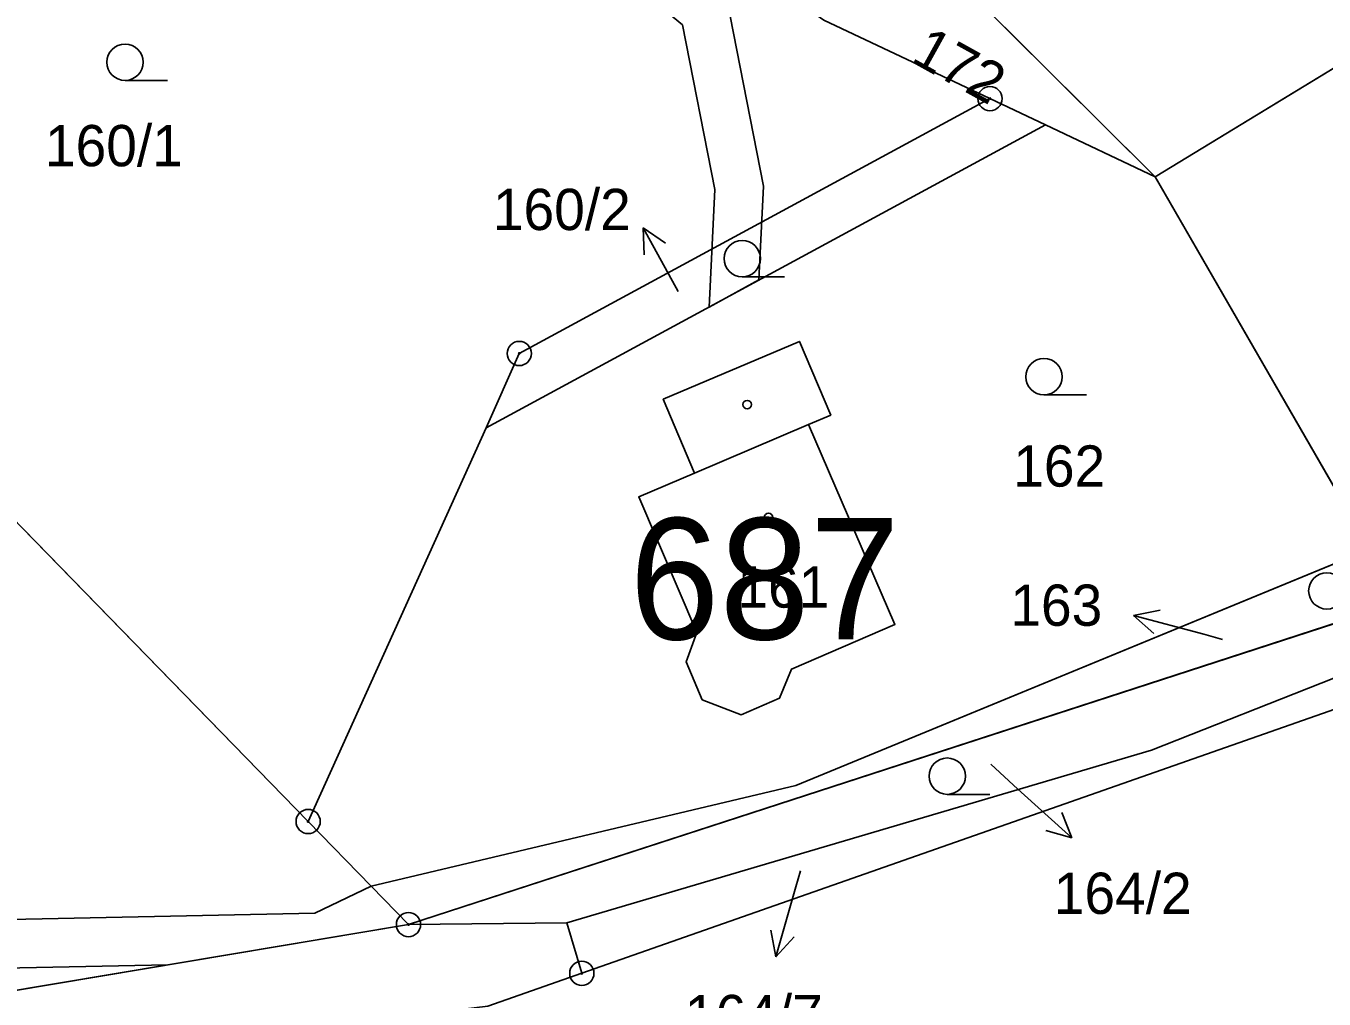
# Model space of a CAD drawing. Extents: x -689422 to -685210, y -987725 to -982160.
# Drawn here: x -687233.4 to -687179.8, y -985837 to -985796.9 of the extents above; entities that cross this region are included whole.
import ezdxf

# ---------------------------------------------------------------- set-up
doc = ezdxf.new("R2010")
doc.units = 0
for name, color, linetype in [('KN_Budovy', 7, 'Continuous'), ('KN_Budovy_cisla_domovni', 7, 'Continuous'), ('KN_Hranice_parcel', 7, 'Continuous'), ('KN_Hranice_parcel_vnitrni_kresba', 7, 'Continuous'), ('KN_Parcelni cisla', 7, 'Continuous'), ('KN_Parcelni cisla_sipky', 7, 'Continuous'), ('KN_Polygon parcely', 7, 'Continuous'), ('KN_POZEMKY_OSTATNI PLOCHA', 7, 'Continuous'), ('KN_POZEMKY_TTP', 7, 'Continuous'), ('KN_POZEMKY_ZAHRADA', 7, 'Continuous'), ('KN_POZEMKY_ZASTAVENA PLOCHA', 7, 'Continuous'), ('KN_VYUZITI_17_ostatni plocha_ostatni komunikace', 7, 'Continuous'), ('KN_Věcná břemena k části', 7, 'Continuous'), ('KN_Značky bodu BP', 7, 'Continuous'), ('KN_Značky budov', 7, 'Continuous'), ('KN_Značky kultur', 7, 'Continuous')]:
    doc.layers.add(name, color=color, linetype=linetype)

msp = doc.modelspace()

# ---------------------------------------------------------------- linework, layer by layer
at = {"layer": 'KN_Budovy'}
msp.add_lwpolyline([(-687205.73, -985821.91), (-687206.16, -985823.13), (-687205.5, -985824.69), (-687203.9, -985825.31), (-687202.31, -985824.62), (-687201.82, -985823.43), (-687197.55, -985821.58), (-687201.12, -985813.34), (-687205.82, -985815.34), (-687208.12, -985816.32)], close=True, dxfattribs=at)
at = {"layer": 'KN_Hranice_parcel'}
for p, q in [((-687196.96, -985793.04), (-687186.81, -985803.12)), ((-687193.63, -985799.9), (-687191.34, -985800.98)), ((-687191.34, -985800.98), (-687214.42, -985813.48)), ((-687186.81, -985803.12), (-687191.34, -985800.98)), ((-687178.5, -985817.54), (-687186.81, -985803.12)), ((-687214.42, -985813.48), (-687221.76, -985829.71)), ((-687217.62, -985833.96), (-687176.7, -985820.66)), ((-687179.13, -985824.98), (-687210.47, -985835.97)), ((-687221.76, -985829.71), (-687219.16, -985832.37)), ((-687219.16, -985832.37), (-687217.62, -985833.96)), ((-687217.62, -985833.96), (-687211.09, -985833.89)), ((-687210.47, -985835.97), (-687211.09, -985833.89))]:
    msp.add_line(p, q, dxfattribs=at)
for points in [[(-687186.81, -985803.12), (-687163.13, -985788.71), (-687147.61, -985778.22)], [(-687221.76, -985829.71), (-687249.83, -985800.91), (-687258.01, -985788.23)], [(-687201.62, -985795.87), (-687200.49, -985796.66), (-687193.63, -985799.9)], [(-687214.42, -985813.48), (-687213.05, -985810.41), (-687193.63, -985799.9)], [(-687206.16, -985823.13), (-687205.73, -985821.91), (-687208.12, -985816.32), (-687205.82, -985815.34), (-687207.11, -985812.3), (-687201.49, -985809.91), (-687200.2, -985812.95), (-687201.12, -985813.34), (-687197.55, -985821.58), (-687201.82, -985823.43), (-687202.31, -985824.62), (-687203.9, -985825.31), (-687205.5, -985824.69), (-687206.16, -985823.13)], [(-687219.16, -985832.37), (-687201.64, -985828.23), (-687177.96, -985818.48)], [(-687211.09, -985833.89), (-687186.96, -985826.77), (-687179.45, -985823.8)], [(-687267.17, -985833.81), (-687253.83, -985833.66), (-687235.89, -985837.02), (-687217.62, -985833.96)], [(-687236.29, -985839.99), (-687214.34, -985837.33), (-687210.47, -985835.97)]]:
    msp.add_lwpolyline(points, dxfattribs=at)
at = {"layer": 'KN_Hranice_parcel_vnitrni_kresba'}
msp.add_line((-687205.82, -985815.34), (-687201.12, -985813.34), dxfattribs=at)
at = {"layer": 'KN_Parcelni cisla_sipky'}
for p, q in [((-687206.49, -985807.85), (-687207.945, -985805.225)), ((-687207.945, -985805.225), (-687207.021, -985805.858)), ((-687207.945, -985805.225), (-687207.897, -985806.344)), ((-687187.709, -985821.213), (-687186.612, -985820.989)), ((-687184.81, -985821.99), (-687187.709, -985821.213)), ((-687187.709, -985821.213), (-687186.871, -985821.956)), ((-687184.04, -985822.2), (-687184.81, -985821.99)), ((-687193.59, -985827.35), (-687192.48, -985828.37)), ((-687192.48, -985828.37), (-687190.25, -985830.378)), ((-687190.25, -985830.378), (-687190.659, -985829.336)), ((-687190.25, -985830.378), (-687191.329, -985830.08)), ((-687201.45, -985831.74), (-687201.64, -985832.4)), ((-687201.64, -985832.4), (-687202.467, -985835.285)), ((-687202.467, -985835.285), (-687202.672, -985834.184)), ((-687202.467, -985835.285), (-687201.71, -985834.46))]:
    msp.add_line(p, q, dxfattribs=at)
at = {"layer": 'KN_Polygon parcely'}
for points in [[(-687198.14, -985791.65), (-687196.96, -985793.04), (-687186.81, -985803.12), (-687163.13, -985788.71), (-687147.61, -985778.22), (-687149.46, -985775.4), (-687151.92, -985771.65), (-687147.82, -985768.79), (-687155.12, -985756.5), (-687158.26, -985759.07), (-687175.7, -985773.3)], [(-687133.54, -985791.95), (-687134.79, -985789.72), (-687132.83, -985788.63), (-687137.49, -985781.43), (-687138.59, -985779.66), (-687140.7, -985780.97), (-687143.52, -985776.45), (-687143.87, -985775.9), (-687147.61, -985778.22), (-687163.13, -985788.71), (-687186.81, -985803.12), (-687178.5, -985817.54), (-687136.75, -985798), (-687130.02, -985793.71), (-687130.26, -985792.89), (-687131.44, -985790.78)], [(-687193.63, -985799.9), (-687200.49, -985796.66), (-687201.62, -985795.87), (-687219.88, -985782.97), (-687218.91, -985782.13), (-687234.95, -985780.28), (-687246.49, -985778.96), (-687258.01, -985788.23), (-687249.83, -985800.91), (-687221.76, -985829.71), (-687214.42, -985813.48), (-687213.05, -985810.41)], [(-687274.29, -985801.29), (-687267.17, -985833.81), (-687253.83, -985833.66), (-687235.89, -985837.02), (-687217.62, -985833.96), (-687219.16, -985832.37), (-687221.76, -985829.71), (-687249.83, -985800.91), (-687258.01, -985788.23)], [(-687200.49, -985796.66), (-687193.63, -985799.9), (-687191.34, -985800.98), (-687186.81, -985803.12), (-687196.96, -985793.04), (-687201.62, -985795.87)], [(-687214.42, -985813.48), (-687191.34, -985800.98), (-687193.63, -985799.9), (-687213.05, -985810.41)], [(-687219.16, -985832.37), (-687201.64, -985828.23), (-687177.96, -985818.48), (-687178.5, -985817.54), (-687186.81, -985803.12), (-687191.34, -985800.98), (-687214.42, -985813.48), (-687221.76, -985829.71)], [(-687206.16, -985823.13), (-687205.73, -985821.91), (-687208.12, -985816.32), (-687205.82, -985815.34), (-687207.11, -985812.3), (-687201.49, -985809.91), (-687200.2, -985812.95), (-687201.12, -985813.34), (-687197.55, -985821.58), (-687201.82, -985823.43), (-687202.31, -985824.62), (-687203.9, -985825.31), (-687205.5, -985824.69)], [(-687206.16, -985823.13), (-687205.5, -985824.69), (-687203.9, -985825.31), (-687202.31, -985824.62), (-687201.82, -985823.43), (-687197.55, -985821.58), (-687201.12, -985813.34), (-687200.2, -985812.95), (-687201.49, -985809.91), (-687207.11, -985812.3), (-687205.82, -985815.34), (-687208.12, -985816.32), (-687205.73, -985821.91)], [(-687217.62, -985833.96), (-687176.7, -985820.66), (-687177.96, -985818.48), (-687201.64, -985828.23), (-687219.16, -985832.37)], [(-687186.96, -985826.77), (-687179.45, -985823.8), (-687176.48, -985822.62), (-687176.7, -985820.66), (-687217.62, -985833.96), (-687211.09, -985833.89)], [(-687179.13, -985824.98), (-687179.45, -985823.8), (-687186.96, -985826.77), (-687211.09, -985833.89), (-687210.47, -985835.97)], [(-687158.2, -985873.87), (-687148.51, -985866.02), (-687167.44, -985840.19), (-687179.13, -985824.98), (-687210.47, -985835.97), (-687214.34, -985837.33), (-687236.29, -985839.99), (-687232.96, -985845.38), (-687225.12, -985858.06), (-687221.1, -985864.56), (-687220.38, -985865.74), (-687208.8, -985881.34), (-687194.25, -985903.8)], [(-687267.17, -985833.81), (-687266.13, -985834.89), (-687260.2, -985841.08), (-687254.36, -985837.54), (-687240.1, -985839.47), (-687236.29, -985839.99), (-687214.34, -985837.33), (-687210.47, -985835.97), (-687211.09, -985833.89), (-687217.62, -985833.96), (-687235.89, -985837.02), (-687253.83, -985833.66)]]:
    msp.add_lwpolyline(points, close=True, dxfattribs=at)
at = {"layer": 'KN_POZEMKY_OSTATNI PLOCHA'}
for p, q in [((-687217.62, -985833.96), (-687211.09, -985833.89)), ((-687211.09, -985833.89), (-687210.47, -985835.97)), ((-687235.89, -985837.02), (-687217.62, -985833.96)), ((-687210.47, -985835.97), (-687214.34, -985837.33))]:
    msp.add_line(p, q, dxfattribs=at)
at = {"layer": 'KN_POZEMKY_TTP'}
for p, q in [((-687186.96, -985826.77), (-687179.45, -985823.8)), ((-687210.47, -985835.97), (-687179.13, -985824.98)), ((-687179.13, -985824.98), (-687210.47, -985835.97)), ((-687211.09, -985833.89), (-687186.96, -985826.77)), ((-687210.47, -985835.97), (-687211.09, -985833.89)), ((-687214.34, -985837.33), (-687210.47, -985835.97))]:
    msp.add_line(p, q, dxfattribs=at)
at = {"layer": 'KN_POZEMKY_ZAHRADA'}
for p, q in [((-687186.81, -985803.12), (-687163.13, -985788.71)), ((-687163.13, -985788.71), (-687186.81, -985803.12)), ((-687196.96, -985793.04), (-687186.81, -985803.12)), ((-687186.81, -985803.12), (-687196.96, -985793.04)), ((-687193.63, -985799.9), (-687200.49, -985796.66)), ((-687200.49, -985796.66), (-687193.63, -985799.9)), ((-687193.63, -985799.9), (-687213.05, -985810.41)), ((-687213.05, -985810.41), (-687193.63, -985799.9)), ((-687191.34, -985800.98), (-687193.63, -985799.9)), ((-687193.63, -985799.9), (-687191.34, -985800.98)), ((-687221.76, -985829.71), (-687249.83, -985800.91)), ((-687249.83, -985800.91), (-687221.76, -985829.71)), ((-687191.34, -985800.98), (-687214.42, -985813.48)), ((-687214.42, -985813.48), (-687191.34, -985800.98)), ((-687186.81, -985803.12), (-687191.34, -985800.98)), ((-687191.34, -985800.98), (-687186.81, -985803.12)), ((-687178.5, -985817.54), (-687186.81, -985803.12)), ((-687186.81, -985803.12), (-687178.5, -985817.54)), ((-687201.49, -985809.91), (-687207.11, -985812.3)), ((-687200.2, -985812.95), (-687201.49, -985809.91)), ((-687213.05, -985810.41), (-687214.42, -985813.48)), ((-687214.42, -985813.48), (-687213.05, -985810.41)), ((-687207.11, -985812.3), (-687205.82, -985815.34)), ((-687201.12, -985813.34), (-687200.2, -985812.95)), ((-687214.42, -985813.48), (-687221.76, -985829.71)), ((-687221.76, -985829.71), (-687214.42, -985813.48)), ((-687197.55, -985821.58), (-687201.12, -985813.34)), ((-687205.82, -985815.34), (-687208.12, -985816.32)), ((-687208.12, -985816.32), (-687205.73, -985821.91)), ((-687177.96, -985818.48), (-687201.64, -985828.23)), ((-687201.64, -985828.23), (-687177.96, -985818.48)), ((-687217.62, -985833.96), (-687176.7, -985820.66)), ((-687176.7, -985820.66), (-687217.62, -985833.96)), ((-687201.82, -985823.43), (-687197.55, -985821.58)), ((-687205.73, -985821.91), (-687206.16, -985823.13)), ((-687206.16, -985823.13), (-687205.5, -985824.69)), ((-687202.31, -985824.62), (-687201.82, -985823.43)), ((-687179.45, -985823.8), (-687186.96, -985826.77)), ((-687205.5, -985824.69), (-687203.9, -985825.31)), ((-687203.9, -985825.31), (-687202.31, -985824.62)), ((-687186.96, -985826.77), (-687211.09, -985833.89)), ((-687201.64, -985828.23), (-687219.16, -985832.37)), ((-687219.16, -985832.37), (-687201.64, -985828.23)), ((-687219.16, -985832.37), (-687221.76, -985829.71)), ((-687221.76, -985829.71), (-687219.16, -985832.37)), ((-687219.16, -985832.37), (-687217.62, -985833.96)), ((-687217.62, -985833.96), (-687219.16, -985832.37)), ((-687211.09, -985833.89), (-687217.62, -985833.96)), ((-687217.62, -985833.96), (-687235.89, -985837.02))]:
    msp.add_line(p, q, dxfattribs=at)
at = {"layer": 'KN_POZEMKY_ZASTAVENA PLOCHA'}
for p, q in [((-687207.11, -985812.3), (-687201.49, -985809.91)), ((-687201.49, -985809.91), (-687200.2, -985812.95)), ((-687205.82, -985815.34), (-687207.11, -985812.3)), ((-687200.2, -985812.95), (-687201.12, -985813.34)), ((-687201.12, -985813.34), (-687197.55, -985821.58)), ((-687208.12, -985816.32), (-687205.82, -985815.34)), ((-687205.73, -985821.91), (-687208.12, -985816.32)), ((-687197.55, -985821.58), (-687201.82, -985823.43)), ((-687206.16, -985823.13), (-687205.73, -985821.91)), ((-687205.5, -985824.69), (-687206.16, -985823.13)), ((-687201.82, -985823.43), (-687202.31, -985824.62)), ((-687203.9, -985825.31), (-687205.5, -985824.69)), ((-687202.31, -985824.62), (-687203.9, -985825.31))]:
    msp.add_line(p, q, dxfattribs=at)
at = {"layer": 'KN_VYUZITI_17_ostatni plocha_ostatni komunikace'}
for p, q in [((-687217.62, -985833.96), (-687211.09, -985833.89)), ((-687211.09, -985833.89), (-687210.47, -985835.97)), ((-687235.89, -985837.02), (-687217.62, -985833.96)), ((-687210.47, -985835.97), (-687214.34, -985837.33))]:
    msp.add_line(p, q, dxfattribs=at)
at = {"layer": 'KN_Věcná břemena k části'}
for points in [[(-687203.16, -985807.38), (-687202.98, -985803.51), (-687204.49, -985795.78), (-687214.42, -985787.61), (-687217.52, -985784.63), (-687219.88, -985782.97), (-687219.46, -985782.61), (-687219.37, -985782.08), (-687221.36, -985781.85), (-687221.65, -985783.45), (-687215.74, -985789.11), (-687206.31, -985796.86), (-687204.98, -985803.65), (-687205.22, -985808.5)], [(-687251.37, -985834.12), (-687241.8, -985835.91), (-687227.55, -985835.62), (-687217.62, -985833.96), (-687219.16, -985832.37), (-687221.48, -985833.49), (-687244.67, -985833.97)]]:
    msp.add_lwpolyline(points, close=True, dxfattribs=at)
at = {"layer": 'KN_Značky bodu BP'}
for centre, radius in [((-687193.63, -985799.9), 0.5), ((-687193.63, -985799.9), 0.0303), ((-687213.05, -985810.41), 0.5), ((-687213.05, -985810.41), 0.0303), ((-687221.76, -985829.71), 0.5), ((-687221.76, -985829.71), 0.0303), ((-687217.62, -985833.96), 0.5), ((-687217.62, -985833.96), 0.0303), ((-687210.47, -985835.97), 0.5), ((-687210.47, -985835.97), 0.0303)]:
    msp.add_circle(centre, radius, dxfattribs=at)
at = {"layer": 'KN_Značky budov'}
for centre in [(-687203.647, -985812.519), (-687202.767, -985817.169)]:
    msp.add_circle(centre, 0.175, dxfattribs=at)
at = {"layer": 'KN_Značky kultur'}
for p, q in [((-687229.313, -985799.15), (-687227.563, -985799.15)), ((-687203.853, -985807.25), (-687202.103, -985807.25)), ((-687191.403, -985812.12), (-687189.653, -985812.12)), ((-687195.393, -985828.59), (-687193.643, -985828.59))]:
    msp.add_line(p, q, dxfattribs=at)
for centre in [(-687229.313, -985798.4), (-687203.853, -985806.5), (-687191.403, -985811.37), (-687179.733, -985820.2), (-687195.393, -985827.84)]:
    msp.add_circle(centre, 0.75, dxfattribs=at)

# ---------------------------------------------------------------- texts
at = {"layer": 'KN_Budovy_cisla_domovni'}
msp.add_text('687', height=5, dxfattribs=at).set_placement((-687208.506, -985822.199))
at = {"layer": 'KN_Parcelni cisla'}
msp.add_text('172', height=1.7, rotation=331, dxfattribs=at).set_placement((-687196.952, -985798.353))
for s, p in [('160/1', (-687232.618, -985802.69)), ('160/2', (-687214.138, -985805.32)), ('162', (-687192.67, -985815.9)), ('161', (-687204.05, -985820.89)), ('163', (-687192.79, -985821.64)), ('164/2', (-687190.998, -985833.52)), ('164/7', (-687206.218, -985838.56))]:
    msp.add_text(s, height=1.7, dxfattribs=at).set_placement(p)

doc.saveas('drawing.dxf')
